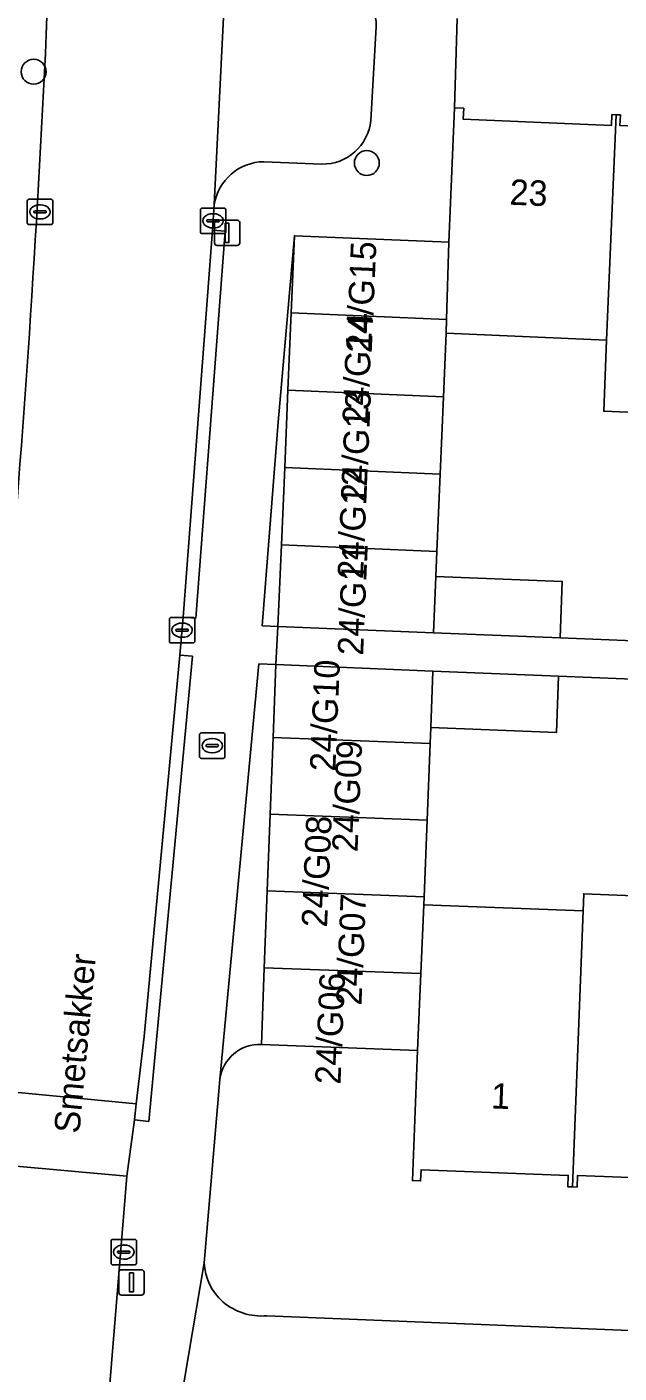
# Model space of a CAD drawing. Extents: x 161354 to 162026, y 386504 to 387460.
# Drawn here: x 161827.6 to 161850.9, y 387059.7 to 387112.6 of the extents above; entities that cross this region are included whole.
import ezdxf

# ---------------------------------------------------------------- set-up
doc = ezdxf.new("R2010")
doc.units = 0
for name, color, linetype in [('IMGEO_Boom', 7, 'Continuous'), ('IMGEO_Brandkraan', 7, 'Continuous'), ('IMGEO_Erf', 7, 'Continuous'), ('IMGEO_Kolk', 7, 'Continuous'), ('IMGEO_Lichtmast', 7, 'Continuous'), ('IMGEO_Openbare_ruimte_label', 7, 'Continuous'), ('IMGEO_Pand', 7, 'Continuous'), ('IMGEO_Pand_nummerreeks', 7, 'Continuous'), ('IMGEO_Parkeervlak_open', 7, 'Continuous'), ('IMGEO_Rijbaan_lokaal_open', 7, 'Continuous'), ('IMGEO_Voetpad_open', 7, 'Continuous')]:
    doc.layers.add(name, color=color, linetype=linetype)

msp = doc.modelspace()

# ---------------------------------------------------------------- linework, layer by layer
at = {"layer": 'IMGEO_Boom'}
for centre in [(161827.9, 387110.859), (161840.992, 387107.274)]:
    msp.add_circle(centre, 0.489, dxfattribs=at)
at = {"layer": 'IMGEO_Brandkraan'}
for p, q in [((161834.417, 387083.961), (161834.417, 387084.813)), ((161834.492, 387084.887), (161835.344, 387084.887)), ((161834.719, 387084.43), (161835.117, 387084.43)), ((161834.905, 387084.667), (161834.93, 387084.667)), ((161835.418, 387084.813), (161835.418, 387083.961)), ((161834.676, 387084.381), (161834.676, 387084.393)), ((161835.114, 387084.344), (161834.716, 387084.344)), ((161834.928, 387084.107), (161834.903, 387084.107)), ((161835.16, 387084.393), (161835.16, 387084.381)), ((161835.344, 387083.887), (161834.492, 387083.887))]:
    msp.add_line(p, q, dxfattribs=at)
for points in [[(161834.417, 387083.961), (161834.417, 387084.813)], [(161834.492, 387084.887), (161835.344, 387084.887)], [(161835.418, 387084.813), (161835.418, 387083.961)], [(161835.344, 387083.887), (161834.492, 387083.887)]]:
    msp.add_lwpolyline(points, dxfattribs=at)
for centre, radius, start, end in [((161834.494, 387084.811), 0.0765, 91.552, 178.448), ((161834.494, 387084.811), 0.0765, 91.552, 178.448), ((161834.716, 387084.39), 0.0403, 85.8775, 175.7526), ((161835.121, 387084.392), 0.0386, 1.7309, 96.639), ((161835.342, 387084.811), 0.0765, 1.552, 88.448), ((161835.342, 387084.811), 0.0765, 1.552, 88.448), ((161834.494, 387083.963), 0.0765, 181.552, 268.448), ((161834.494, 387083.963), 0.0765, 181.552, 268.448), ((161834.713, 387084.38), 0.0366, 178.938, 274.7102), ((161835.117, 387084.387), 0.043, 264.8664, 352.4533), ((161835.342, 387083.963), 0.0765, 271.552, 358.448), ((161835.342, 387083.963), 0.0765, 271.552, 358.448)]:
    msp.add_arc(centre, radius, start, end, dxfattribs=at)
for centre, major_axis, ratio, start_param, end_param in [((161834.904, 387084.387), (-0.387, 0.002), 0.722429, 4.712389, 7.853982), ((161834.929, 387084.387), (-0.39, 0.002), 0.717154, 1.570796, 4.712389)]:
    msp.add_ellipse(centre, major_axis=major_axis, ratio=ratio, start_param=start_param, end_param=end_param, dxfattribs=at)
at = {"layer": 'IMGEO_Erf'}
for points in [[(161844.545, 387112.951), (161844.443, 387109.441), (161844.8, 387109.426), (161844.781, 387108.994), (161850.603, 387108.748), (161850.621, 387109.18), (161850.788, 387109.173), (161850.956, 387109.166)], [(161856.478, 387097.262), (161850.3, 387097.521), (161850.416, 387100.321), (161844.111, 387100.587), (161844.006, 387098.089), (161843.877, 387095.053), (161843.749, 387092.016), (161843.708, 387091.035), (161848.673, 387090.837), (161848.584, 387088.619), (161851.163, 387088.516)], [(161851.112, 387087.013), (161848.53, 387087.118), (161848.44, 387084.9), (161843.501, 387085.101), (161843.477, 387084.476), (161843.363, 387081.461), (161843.248, 387078.446), (161843.236, 387078.14), (161849.49, 387077.902), (161849.517, 387078.57), (161853.119, 387078.421)], [(161855.113, 387067.279), (161849.269, 387067.501), (161849.252, 387067.047), (161849.07, 387067.054), (161848.888, 387067.061), (161848.905, 387067.508), (161843.123, 387067.727), (161843.107, 387067.289), (161842.785, 387067.302), (161842.979, 387072.417), (161836.848, 387072.65)], [(161835.218, 387071.277), (161834.6, 387064.069)], [(161837.062, 387061.99), (161878.191, 387060.323)]]:
    msp.add_lwpolyline(points, dxfattribs=at)
for centre, radius, start, end in [((161836.778, 387071.079), 1.572, 87.4346, 172.7824), ((161836.792, 387064.179), 2.194, 182.8714, 228.4811), ((161836.866, 387064.367), 2.385, 230.1473, 274.7252)]:
    msp.add_arc(centre, radius, start, end, dxfattribs=at)
at = {"layer": 'IMGEO_Kolk'}
for p, q in [((161827.652, 387104.93), (161827.652, 387105.782)), ((161827.727, 387105.856), (161828.579, 387105.856)), ((161828.14, 387105.636), (161828.165, 387105.636)), ((161828.653, 387105.782), (161828.653, 387104.93)), ((161827.911, 387105.35), (161827.911, 387105.362)), ((161828.349, 387105.313), (161827.951, 387105.313)), ((161827.954, 387105.399), (161828.352, 387105.399)), ((161828.163, 387105.076), (161828.138, 387105.076)), ((161828.395, 387105.362), (161828.395, 387105.35)), ((161834.452, 387104.577), (161834.452, 387105.429)), ((161834.527, 387105.503), (161835.379, 387105.503)), ((161834.754, 387105.046), (161835.152, 387105.046)), ((161834.94, 387105.283), (161834.965, 387105.283)), ((161835.453, 387105.429), (161835.453, 387104.577)), ((161828.579, 387104.856), (161827.727, 387104.856)), ((161834.711, 387104.997), (161834.711, 387105.009)), ((161835.149, 387104.96), (161834.751, 387104.96)), ((161834.963, 387104.723), (161834.938, 387104.723)), ((161835.195, 387105.009), (161835.195, 387104.997)), ((161835.379, 387104.503), (161834.527, 387104.503)), ((161833.234, 387088.497), (161833.234, 387089.349)), ((161833.309, 387089.423), (161834.161, 387089.423)), ((161833.722, 387089.203), (161833.747, 387089.203)), ((161834.235, 387089.349), (161834.235, 387088.497)), ((161833.493, 387088.917), (161833.493, 387088.929)), ((161833.931, 387088.88), (161833.533, 387088.88)), ((161833.536, 387088.966), (161833.934, 387088.966)), ((161833.977, 387088.929), (161833.977, 387088.917)), ((161834.161, 387088.423), (161833.309, 387088.423)), ((161833.745, 387088.643), (161833.72, 387088.643)), ((161830.942, 387064.066), (161830.942, 387064.918)), ((161831.017, 387064.992), (161831.869, 387064.992)), ((161831.943, 387064.918), (161831.943, 387064.066)), ((161831.201, 387064.486), (161831.201, 387064.498)), ((161831.639, 387064.449), (161831.241, 387064.449)), ((161831.244, 387064.535), (161831.642, 387064.535)), ((161831.43, 387064.772), (161831.455, 387064.772)), ((161831.685, 387064.498), (161831.685, 387064.486)), ((161831.869, 387063.992), (161831.017, 387063.992)), ((161831.453, 387064.212), (161831.428, 387064.212))]:
    msp.add_line(p, q, dxfattribs=at)
for points in [[(161827.652, 387104.93), (161827.652, 387105.782)], [(161827.727, 387105.856), (161828.579, 387105.856)], [(161828.653, 387105.782), (161828.653, 387104.93)], [(161834.452, 387104.577), (161834.452, 387105.429)], [(161834.527, 387105.503), (161835.379, 387105.503)], [(161835.453, 387105.429), (161835.453, 387104.577)], [(161828.579, 387104.856), (161827.727, 387104.856)], [(161835.379, 387104.503), (161834.527, 387104.503)], [(161833.234, 387088.497), (161833.234, 387089.349)], [(161833.309, 387089.423), (161834.161, 387089.423)], [(161834.235, 387089.349), (161834.235, 387088.497)], [(161834.161, 387088.423), (161833.309, 387088.423)], [(161830.942, 387064.066), (161830.942, 387064.918)], [(161831.017, 387064.992), (161831.869, 387064.992)], [(161831.943, 387064.918), (161831.943, 387064.066)], [(161831.869, 387063.992), (161831.017, 387063.992)]]:
    msp.add_lwpolyline(points, dxfattribs=at)
for centre, radius, start, end in [((161827.729, 387105.78), 0.0765, 91.552, 178.448), ((161827.729, 387105.78), 0.0765, 91.552, 178.448), ((161828.577, 387105.78), 0.0765, 1.552, 88.448), ((161828.577, 387105.78), 0.0765, 1.552, 88.448), ((161827.951, 387105.359), 0.0403, 85.8775, 175.7526), ((161827.948, 387105.349), 0.0366, 178.938, 274.7102), ((161828.352, 387105.356), 0.043, 264.8664, 352.4533), ((161828.356, 387105.361), 0.0386, 1.7309, 96.639), ((161834.529, 387105.427), 0.0765, 91.552, 178.448), ((161834.529, 387105.427), 0.0765, 91.552, 178.448), ((161834.751, 387105.006), 0.0403, 85.8775, 175.7526), ((161835.156, 387105.008), 0.0386, 1.7309, 96.639), ((161835.377, 387105.427), 0.0765, 1.552, 88.448), ((161835.377, 387105.427), 0.0765, 1.552, 88.448), ((161827.729, 387104.932), 0.0765, 181.552, 268.448), ((161827.729, 387104.932), 0.0765, 181.552, 268.448), ((161828.577, 387104.932), 0.0765, 271.552, 358.448), ((161828.577, 387104.932), 0.0765, 271.552, 358.448), ((161834.529, 387104.579), 0.0765, 181.552, 268.448), ((161834.529, 387104.579), 0.0765, 181.552, 268.448), ((161834.748, 387104.996), 0.0366, 178.938, 274.7102), ((161835.152, 387105.003), 0.043, 264.8664, 352.4533), ((161835.377, 387104.579), 0.0765, 271.552, 358.448), ((161835.377, 387104.579), 0.0765, 271.552, 358.448), ((161833.311, 387089.347), 0.0765, 91.552, 178.448), ((161833.311, 387089.347), 0.0765, 91.552, 178.448), ((161834.159, 387089.347), 0.0765, 1.552, 88.448), ((161834.159, 387089.347), 0.0765, 1.552, 88.448), ((161833.533, 387088.926), 0.0403, 85.8775, 175.7526), ((161833.53, 387088.916), 0.0366, 178.938, 274.7102), ((161833.934, 387088.923), 0.043, 264.8664, 352.4533), ((161833.938, 387088.928), 0.0386, 1.7309, 96.639), ((161833.311, 387088.499), 0.0765, 181.552, 268.448), ((161833.311, 387088.499), 0.0765, 181.552, 268.448), ((161834.159, 387088.499), 0.0765, 271.552, 358.448), ((161834.159, 387088.499), 0.0765, 271.552, 358.448), ((161831.019, 387064.916), 0.0765, 91.552, 178.448), ((161831.019, 387064.916), 0.0765, 91.552, 178.448), ((161831.867, 387064.916), 0.0765, 1.552, 88.448), ((161831.867, 387064.916), 0.0765, 1.552, 88.448), ((161831.241, 387064.495), 0.0403, 85.8775, 175.7526), ((161831.238, 387064.485), 0.0366, 178.938, 274.7102), ((161831.642, 387064.492), 0.043, 264.8664, 352.4533), ((161831.646, 387064.497), 0.0386, 1.7309, 96.639), ((161831.019, 387064.068), 0.0765, 181.552, 268.448), ((161831.019, 387064.068), 0.0765, 181.552, 268.448), ((161831.867, 387064.068), 0.0765, 271.552, 358.448), ((161831.867, 387064.068), 0.0765, 271.552, 358.448)]:
    msp.add_arc(centre, radius, start, end, dxfattribs=at)
for centre, major_axis, ratio, start_param, end_param in [((161828.139, 387105.356), (-0.387, 0.002), 0.722429, 4.712389, 7.853982), ((161828.164, 387105.356), (-0.39, 0.002), 0.717154, 1.570796, 4.712389), ((161834.939, 387105.003), (-0.387, 0.002), 0.722429, 4.712389, 7.853982), ((161834.964, 387105.003), (-0.39, 0.002), 0.717154, 1.570796, 4.712389), ((161833.721, 387088.923), (-0.387, 0.002), 0.722429, 4.712389, 7.853982), ((161833.746, 387088.923), (-0.39, 0.002), 0.717154, 1.570796, 4.712389), ((161831.429, 387064.492), (-0.387, 0.002), 0.722429, 4.712389, 7.853982), ((161831.454, 387064.492), (-0.39, 0.002), 0.717154, 1.570796, 4.712389)]:
    msp.add_ellipse(centre, major_axis=major_axis, ratio=ratio, start_param=start_param, end_param=end_param, dxfattribs=at)
at = {"layer": 'IMGEO_Lichtmast'}
for p, q in [((161835.006, 387104.134), (161835.006, 387104.934)), ((161835.006, 387104.934), (161835.006, 387104.134)), ((161835.106, 387105.034), (161835.896, 387105.034)), ((161835.896, 387105.034), (161835.106, 387105.034)), ((161835.996, 387104.934), (161835.996, 387104.134)), ((161835.996, 387104.134), (161835.996, 387104.934)), ((161835.896, 387104.034), (161835.106, 387104.034)), ((161835.106, 387104.034), (161835.896, 387104.034)), ((161831.349, 387063.802), (161832.139, 387063.802)), ((161832.139, 387063.802), (161831.349, 387063.802)), ((161831.249, 387062.902), (161831.249, 387063.702)), ((161831.249, 387063.702), (161831.249, 387062.902)), ((161832.239, 387063.702), (161832.239, 387062.902)), ((161832.239, 387062.902), (161832.239, 387063.702)), ((161832.139, 387062.802), (161831.349, 387062.802)), ((161831.349, 387062.802), (161832.139, 387062.802))]:
    msp.add_line(p, q, dxfattribs=at)
for points in [[(161835.426, 387104.909), (161835.576, 387104.909), (161835.576, 387104.159), (161835.426, 387104.159), (161835.426, 387104.909)], [(161831.669, 387063.677), (161831.819, 387063.677), (161831.819, 387062.927), (161831.669, 387062.927), (161831.669, 387063.677)]]:
    msp.add_lwpolyline(points, dxfattribs=at)
for centre, start, end in [((161835.106, 387104.934), 90, 180), ((161835.106, 387104.934), 90, 180), ((161835.896, 387104.934), 0, 90), ((161835.896, 387104.934), 360, 90), ((161835.106, 387104.134), 180, 270), ((161835.106, 387104.134), 180, 270), ((161835.896, 387104.134), 270, 0), ((161835.896, 387104.134), 270, 0), ((161831.349, 387063.702), 90, 180), ((161831.349, 387063.702), 90, 180), ((161832.139, 387063.702), 0, 90), ((161832.139, 387063.702), 360, 90), ((161831.349, 387062.902), 180, 270), ((161831.349, 387062.902), 180, 270), ((161832.139, 387062.902), 270, 0), ((161832.139, 387062.902), 270, 0)]:
    msp.add_arc(centre, 0.1, start, end, dxfattribs=at)
at = {"layer": 'IMGEO_Pand'}
for points in [[(161844.22, 387104.164), (161844.127, 387101.126), (161844.111, 387100.587), (161850.416, 387100.321), (161850.788, 387109.173), (161850.621, 387109.18), (161850.603, 387108.748), (161844.781, 387108.994), (161844.8, 387109.426), (161844.443, 387109.441)], [(161856.478, 387097.262), (161856.96, 387108.94), (161856.795, 387108.947), (161856.776, 387108.496), (161850.938, 387108.743), (161850.956, 387109.166), (161850.788, 387109.173), (161850.416, 387100.321), (161850.3, 387097.521)], [(161838.022, 387101.384), (161844.127, 387101.126), (161844.22, 387104.164), (161838.15, 387104.42)], [(161838.022, 387101.384), (161837.894, 387098.347), (161844.006, 387098.089), (161844.111, 387100.587), (161844.127, 387101.126)], [(161843.877, 387095.053), (161844.006, 387098.089), (161837.894, 387098.347), (161837.765, 387095.311)], [(161837.765, 387095.311), (161837.637, 387092.274), (161843.749, 387092.016), (161843.877, 387095.053)], [(161843.708, 387091.035), (161843.749, 387092.016), (161837.637, 387092.274), (161837.502, 387089.062), (161843.614, 387088.818)], [(161843.708, 387091.035), (161843.614, 387088.818), (161848.584, 387088.619), (161848.673, 387090.837)], [(161843.585, 387087.32), (161837.415, 387087.572), (161837.306, 387084.709), (161843.477, 387084.476), (161843.501, 387085.101)], [(161848.53, 387087.118), (161843.585, 387087.32), (161843.501, 387085.101), (161848.44, 387084.9)], [(161843.363, 387081.461), (161843.477, 387084.476), (161837.306, 387084.709), (161837.192, 387081.694)], [(161837.192, 387081.694), (161837.077, 387078.679), (161843.248, 387078.446), (161843.363, 387081.461)], [(161843.236, 387078.14), (161843.248, 387078.446), (161837.077, 387078.679), (161836.963, 387075.664), (161843.114, 387075.431)], [(161842.979, 387072.417), (161842.785, 387067.302), (161843.107, 387067.289), (161843.123, 387067.727), (161848.905, 387067.508), (161848.888, 387067.061), (161849.07, 387067.054), (161849.49, 387077.902), (161843.236, 387078.14), (161843.114, 387075.431)], [(161855.635, 387075.637), (161853.426, 387075.721), (161853.528, 387078.405), (161853.119, 387078.421), (161849.517, 387078.57), (161849.49, 387077.902), (161849.07, 387067.054), (161849.252, 387067.047), (161849.269, 387067.501), (161855.113, 387067.279), (161855.096, 387066.83), (161855.3, 387066.823)], [(161843.114, 387075.431), (161836.963, 387075.664), (161836.848, 387072.65), (161842.979, 387072.417)]]:
    msp.add_lwpolyline(points, close=True, dxfattribs=at)
at = {"layer": 'IMGEO_Parkeervlak_open'}
for points in [[(161835.531, 387116.416), (161834.997, 387105.644)], [(161841.151, 387108.943), (161841.36, 387112.621)], [(161836.942, 387107.327), (161839.225, 387107.231)]]:
    msp.add_lwpolyline(points, dxfattribs=at)
for centre, radius, start, end in [((161839.337, 387112.66), 2.023, 358.8856, 88.8767), ((161839.255, 387109.137), 1.906, 269.102, 354.1651), ((161836.978, 387105.321), 2.007, 91.0142, 170.7248)]:
    msp.add_arc(centre, radius, start, end, dxfattribs=at)
at = {"layer": 'IMGEO_Rijbaan_lokaal_open'}
for points in [[(161834.927, 387104.64), (161834.997, 387105.644), (161835.531, 387116.416), (161836.244, 387135.43), (161829.261, 387135.639), (161828.758, 387122.528), (161828.396, 387112.314)], [(161826.82, 387088.85), (161826.081, 387081.849), (161825.678, 387078.035), (161824.957, 387070.986), (161831.934, 387070.313), (161832.237, 387072.968), (161833.642, 387087.948), (161833.781, 387089.434), (161834.927, 387104.64)]]:
    msp.add_lwpolyline(points, dxfattribs=at)
for points in [[(161831.869, 387069.686), (161831.934, 387070.313), (161824.957, 387070.986), (161824.742, 387068.09), (161831.561, 387067.477)], [(161830.208, 387052.228), (161830.722, 387057.242), (161831.561, 387067.477), (161824.742, 387068.09), (161822.363, 387045.09), (161819.356, 387015.932), (161826.313, 387015.313), (161827.357, 387024.427), (161828.897, 387039.434)]]:
    msp.add_lwpolyline(points, close=True, dxfattribs=at)
msp.add_arc((161270.538, 387137.999), 558.449, 354.95092, 357.36388, dxfattribs=at)
at = {"layer": 'IMGEO_Voetpad_open'}
for points in [[(161828.396, 387112.314), (161828.758, 387122.528), (161828.329, 387122.586), (161829.121, 387142.885), (161829.571, 387142.845), (161830.514, 387165.925)], [(161837.415, 387087.572), (161837.502, 387089.062), (161836.883, 387089.096), (161837.512, 387097.093), (161838.15, 387104.42), (161844.22, 387104.164), (161844.443, 387109.441), (161844.545, 387112.951)], [(161841.36, 387112.621), (161841.151, 387108.943)], [(161839.225, 387107.231), (161836.942, 387107.327)], [(161834.997, 387105.644), (161834.927, 387104.64), (161835.425, 387104.603), (161834.279, 387089.397), (161833.781, 387089.434), (161833.642, 387087.948), (161834.139, 387087.902), (161832.424, 387069.628), (161831.869, 387069.686), (161831.561, 387067.477), (161830.722, 387057.242), (161831.224, 387057.192), (161830.714, 387052.177), (161833.077, 387051.994), (161833.373, 387056.795), (161834.6, 387064.069), (161835.218, 387071.277), (161836.753, 387087.599), (161837.415, 387087.572)], [(161837.192, 387081.694), (161837.306, 387084.709), (161837.415, 387087.572), (161836.753, 387087.599), (161835.218, 387071.277)], [(161836.848, 387072.65), (161836.963, 387075.664), (161837.077, 387078.679), (161837.192, 387081.694)], [(161834.6, 387064.069), (161833.373, 387056.795), (161837.366, 387056.707), (161838.73, 387057.358), (161839.757, 387058.171)], [(161878.191, 387060.323), (161837.062, 387061.99)]]:
    msp.add_lwpolyline(points, dxfattribs=at)
for points in [[(161834.927, 387104.64), (161833.781, 387089.434), (161834.279, 387089.397), (161835.425, 387104.603)], [(161837.894, 387098.347), (161838.022, 387101.384), (161838.15, 387104.42), (161837.512, 387097.093), (161836.883, 387089.096), (161837.502, 387089.062), (161837.637, 387092.274), (161837.765, 387095.311)], [(161863.558, 387088.021), (161861.06, 387088.121), (161856.109, 387088.318), (161851.163, 387088.516), (161848.584, 387088.619), (161843.614, 387088.818), (161837.502, 387089.062), (161837.415, 387087.572), (161843.585, 387087.32), (161848.53, 387087.118), (161851.112, 387087.013), (161856.068, 387086.81), (161861.022, 387086.608), (161863.513, 387086.506), (161868.469, 387086.304), (161873.413, 387086.102), (161874.73, 387086.048), (161874.741, 387086.412), (161874.777, 387087.595), (161873.457, 387087.625), (161868.514, 387087.823)], [(161834.139, 387087.902), (161833.642, 387087.948), (161832.237, 387072.968), (161831.934, 387070.313), (161831.869, 387069.686), (161832.424, 387069.628)]]:
    msp.add_lwpolyline(points, close=True, dxfattribs=at)
for centre, radius, start, end in [((161839.337, 387112.66), 2.023, 358.8856, 88.8767), ((161270.538, 387137.999), 558.449, 354.95092, 357.36388), ((161839.255, 387109.137), 1.906, 269.102, 354.1651), ((161836.978, 387105.321), 2.007, 91.0142, 170.7248), ((161836.778, 387071.079), 1.572, 87.4346, 172.7824), ((161836.792, 387064.179), 2.194, 182.8714, 228.4811), ((161836.866, 387064.367), 2.385, 230.1473, 274.7252)]:
    msp.add_arc(centre, radius, start, end, dxfattribs=at)

# ---------------------------------------------------------------- texts
at = {"layer": 'IMGEO_Openbare_ruimte_label'}
msp.add_text('Smetsakker', height=1, rotation=84.6656, dxfattribs=at).set_placement((161829.696, 387069.127))
at = {"layer": 'IMGEO_Pand_nummerreeks'}
for s, rotation, p in [('23', 357.678, (161846.588, 387105.639)), ('24/G15', 87.5551, (161841.183, 387099.797)), ('24/G14', 87.5551, (161841.028, 387096.99)), ('24/G13', 87.5551, (161840.972, 387093.928)), ('24/G12', 87.5551, (161840.84, 387090.917)), ('24/G11', 87.5537, (161840.845, 387087.915)), ('24/G10', 87.5537, (161839.752, 387083.361)), ('24/G09', 87.5551, (161840.626, 387080.194)), ('24/G08', 87.5551, (161839.428, 387077.236)), ('24/G07', 87.5551, (161840.78, 387074.171)), ('24/G06', 87.5551, (161839.956, 387071.062)), ('1', 357.7351, (161845.862, 387070.14))]:
    msp.add_text(s, height=1, rotation=rotation, dxfattribs=at).set_placement(p)

doc.saveas('drawing.dxf')
